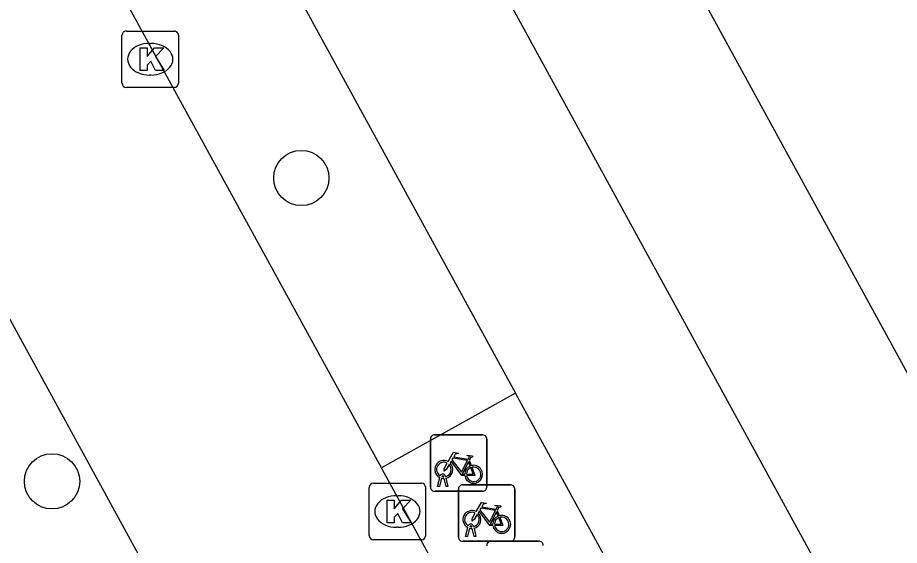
# Model space of a CAD drawing. Extents: x 161087 to 161922, y 382574 to 383873.
# Drawn here: x 161497.08 to 161512.69, y 383412.24 to 383421.58 of the extents above; entities that cross this region are included whole.
import ezdxf

# ---------------------------------------------------------------- set-up
doc = ezdxf.new("R2010")
doc.units = 0
for name, color, linetype in [('IMGEO_Berm_open', 7, 'Continuous'), ('IMGEO_Boom', 7, 'Continuous'), ('IMGEO_Fietsenrek', 7, 'Continuous'), ('IMGEO_Fietspad_gesloten', 7, 'Continuous'), ('IMGEO_Kolk', 7, 'Continuous'), ('IMGEO_OVBaan_gesloten', 7, 'Continuous'), ('IMGEO_Rijbaan_lokaal_gesloten', 7, 'Continuous')]:
    doc.layers.add(name, color=color, linetype=linetype)

msp = doc.modelspace()

# ---------------------------------------------------------------- linework, layer by layer
at = {"layer": 'IMGEO_Berm_open'}
msp.add_lwpolyline([(161505.899, 383414.93), (161503.524, 383413.612)], dxfattribs=at)
at = {"layer": 'IMGEO_Boom'}
for centre in [(161502.107, 383418.743), (161497.694, 383413.371)]:
    msp.add_circle(centre, 0.489, dxfattribs=at)
at = {"layer": 'IMGEO_Fietsenrek'}
for p, q in [((161504.466, 383414.194), (161505.307, 383414.194)), ((161505.307, 383414.194), (161504.466, 383414.194)), ((161504.391, 383413.269), (161504.391, 383414.11)), ((161504.391, 383414.11), (161504.391, 383413.269)), ((161505.391, 383414.119), (161505.391, 383413.278)), ((161505.391, 383413.278), (161505.391, 383414.119)), ((161505.078, 383413.743), (161505.114, 383413.648)), ((161504.518, 383413.278), (161504.557, 383413.438)), ((161504.587, 383413.426), (161504.552, 383413.278)), ((161504.629, 383413.45), (161504.628, 383413.454)), ((161504.67, 383413.278), (161504.636, 383413.42)), ((161504.66, 383413.461), (161504.661, 383413.454)), ((161504.668, 383413.424), (161504.703, 383413.278)), ((161504.552, 383413.278), (161504.518, 383413.278)), ((161504.703, 383413.278), (161504.67, 383413.278)), ((161504.962, 383413.308), (161505.803, 383413.308)), ((161505.803, 383413.308), (161504.962, 383413.308)), ((161505.316, 383413.194), (161504.475, 383413.194)), ((161504.475, 383413.194), (161505.316, 383413.194)), ((161504.887, 383412.383), (161504.887, 383413.224)), ((161504.887, 383413.224), (161504.887, 383412.383)), ((161505.887, 383413.233), (161505.887, 383412.392)), ((161505.887, 383412.392), (161505.887, 383413.233)), ((161505.574, 383412.857), (161505.61, 383412.762)), ((161505.014, 383412.392), (161505.053, 383412.552)), ((161505.083, 383412.54), (161505.048, 383412.392)), ((161505.125, 383412.564), (161505.124, 383412.568)), ((161505.166, 383412.392), (161505.132, 383412.534)), ((161505.156, 383412.575), (161505.157, 383412.568)), ((161505.164, 383412.538), (161505.199, 383412.392)), ((161505.812, 383412.308), (161504.971, 383412.308)), ((161504.971, 383412.308), (161505.812, 383412.308)), ((161505.048, 383412.392), (161505.014, 383412.392)), ((161505.199, 383412.392), (161505.166, 383412.392)), ((161505.464, 383412.311), (161506.305, 383412.311)), ((161506.305, 383412.311), (161505.464, 383412.311))]:
    msp.add_line(p, q, dxfattribs=at)
for points in [[(161504.704, 383413.72), (161504.799, 383413.884), (161504.885, 383413.87), (161504.887, 383413.861), (161504.831, 383413.85), (161504.804, 383413.805), (161505.06, 383413.764)], [(161505, 383413.476), (161504.95, 383413.476), (161504.759, 383413.727), (161504.74, 383413.695)], [(161505.047, 383413.739), (161504.79, 383413.78), (161504.773, 383413.751), (161504.94, 383413.531), (161505.047, 383413.739)], [(161505.095, 383413.641), (161505.065, 383413.718), (161504.956, 383413.5), (161504.999, 383413.5)], [(161505.06, 383413.764), (161505.085, 383413.813), (161505.079, 383413.817), (161505.056, 383413.821), (161505.044, 383413.828), (161505.043, 383413.831), (161505.045, 383413.836), (161505.14, 383413.821), (161505.142, 383413.811), (161505.132, 383413.798), (161505.12, 383413.792), (161505.106, 383413.798), (161505.078, 383413.743)], [(161504.725, 383413.668), (161504.673, 383413.578), (161504.633, 383413.553), (161504.634, 383413.6), (161504.689, 383413.694)], [(161505.029, 383413.5), (161505.149, 383413.499), (161505.105, 383413.613)], [(161505.125, 383413.62), (161505.18, 383413.475), (161505.03, 383413.475)], [(161505.2, 383412.834), (161505.295, 383412.998), (161505.381, 383412.984), (161505.383, 383412.975), (161505.327, 383412.964), (161505.3, 383412.919), (161505.556, 383412.878)], [(161505.556, 383412.878), (161505.581, 383412.927), (161505.575, 383412.931), (161505.552, 383412.935), (161505.54, 383412.942), (161505.539, 383412.945), (161505.541, 383412.95), (161505.636, 383412.935), (161505.638, 383412.925), (161505.628, 383412.912), (161505.616, 383412.906), (161505.602, 383412.912), (161505.574, 383412.857)], [(161505.221, 383412.782), (161505.169, 383412.692), (161505.129, 383412.667), (161505.13, 383412.714), (161505.185, 383412.808)], [(161505.496, 383412.59), (161505.446, 383412.59), (161505.255, 383412.841), (161505.236, 383412.809)], [(161505.543, 383412.853), (161505.286, 383412.894), (161505.269, 383412.865), (161505.436, 383412.645), (161505.543, 383412.853)], [(161505.591, 383412.755), (161505.561, 383412.832), (161505.452, 383412.614), (161505.495, 383412.614)], [(161505.525, 383412.614), (161505.645, 383412.613), (161505.601, 383412.727)], [(161505.621, 383412.734), (161505.676, 383412.589), (161505.526, 383412.589)]]:
    msp.add_lwpolyline(points, dxfattribs=at)
for centre, radius, start, end in [((161504.469, 383414.116), 0.0779, 92.4484, 184.2845), ((161504.469, 383414.116), 0.0779, 92.4484, 184.2845), ((161505.313, 383414.116), 0.0779, 2.4484, 94.2845), ((161505.313, 383414.116), 0.0779, 2.4484, 94.2845), ((161504.631, 383413.579), 0.159, 62.6766, 242.1369), ((161504.631, 383413.579), 0.129, 63.3192, 238.903), ((161504.631, 383413.579), 0.129, 283.6043, 43.4302), ((161504.631, 383413.579), 0.159, 283.5766, 46.6042), ((161505.158, 383413.495), 0.159, 113.3408, 178.3217), ((161505.158, 383413.495), 0.159, 187.0065, 105.7708), ((161505.158, 383413.495), 0.129, 113.923, 177.9556), ((161505.158, 383413.495), 0.129, 188.6715, 104.5883), ((161504.611, 383413.45), 0.0499, 12.8025, 158.6934), ((161504.631, 383413.579), 0.159, 253.9967, 271.7867), ((161504.611, 383413.45), 0.0174, 12.8025, 163.4502), ((161504.631, 383413.579), 0.129, 253.415, 269.0204), ((161504.469, 383413.272), 0.0779, 182.4484, 274.2845), ((161504.469, 383413.272), 0.0779, 182.4484, 274.2845), ((161504.965, 383413.23), 0.0779, 92.4484, 184.2845), ((161504.965, 383413.23), 0.0779, 92.4484, 184.2845), ((161505.313, 383413.272), 0.0779, 272.4484, 4.2845), ((161505.313, 383413.272), 0.0779, 272.4484, 4.2845), ((161505.809, 383413.23), 0.0779, 2.4484, 94.2845), ((161505.809, 383413.23), 0.0779, 2.4484, 94.2845), ((161505.127, 383412.693), 0.159, 62.6766, 242.1369), ((161505.127, 383412.693), 0.129, 63.3192, 238.903), ((161505.127, 383412.693), 0.129, 283.6043, 43.4302), ((161505.127, 383412.693), 0.159, 283.5766, 46.6042), ((161505.654, 383412.609), 0.159, 113.3408, 178.3217), ((161505.654, 383412.609), 0.159, 187.0065, 105.7708), ((161505.654, 383412.609), 0.129, 113.923, 177.9556), ((161505.654, 383412.609), 0.129, 188.6715, 104.5883), ((161505.107, 383412.564), 0.0499, 12.8025, 158.6934), ((161505.127, 383412.693), 0.159, 253.9967, 271.7867), ((161505.107, 383412.564), 0.0174, 12.8025, 163.4502), ((161505.127, 383412.693), 0.129, 253.415, 269.0204), ((161504.965, 383412.386), 0.0779, 182.4484, 274.2845), ((161504.965, 383412.386), 0.0779, 182.4484, 274.2845), ((161505.467, 383412.233), 0.0779, 92.4484, 184.2845), ((161505.467, 383412.233), 0.0779, 92.4484, 184.2845), ((161505.809, 383412.386), 0.0779, 272.4484, 4.2845), ((161505.809, 383412.386), 0.0779, 272.4484, 4.2845), ((161506.311, 383412.233), 0.0779, 2.4484, 94.2845), ((161506.311, 383412.233), 0.0779, 2.4484, 94.2845)]:
    msp.add_arc(centre, radius, start, end, dxfattribs=at)
at = {"layer": 'IMGEO_Fietspad_gesloten'}
for points in [[(161519.914, 383374.197), (161519.252, 383375.416), (161514.754, 383383.636), (161493.934, 383421.754), (161487.783, 383433.046)], [(161503.524, 383413.612), (161497.855, 383423.967)], [(161503.524, 383413.612), (161503.535, 383413.591), (161508.341, 383404.795)]]:
    msp.add_lwpolyline(points, dxfattribs=at)
at = {"layer": 'IMGEO_Kolk'}
for p, q in [((161498.932, 383420.42), (161498.932, 383421.272)), ((161499.007, 383421.346), (161499.859, 383421.346)), ((161499.933, 383421.272), (161499.933, 383420.42)), ((161499.42, 383421.126), (161499.445, 383421.126)), ((161499.443, 383420.566), (161499.418, 383420.566)), ((161499.859, 383420.346), (161499.007, 383420.346)), ((161503.307, 383412.41), (161503.307, 383413.262)), ((161503.382, 383413.336), (161504.234, 383413.336)), ((161504.308, 383413.262), (161504.308, 383412.41)), ((161503.795, 383413.116), (161503.82, 383413.116)), ((161503.818, 383412.556), (161503.793, 383412.556)), ((161504.234, 383412.336), (161503.382, 383412.336))]:
    msp.add_line(p, q, dxfattribs=at)
for points in [[(161498.932, 383420.42), (161498.932, 383421.272)], [(161499.007, 383421.346), (161499.859, 383421.346)], [(161499.933, 383421.272), (161499.933, 383420.42)], [(161499.253, 383421.046), (161499.376, 383421.046), (161499.376, 383420.895), (161499.506, 383421.046), (161499.67, 383421.046), (161499.524, 383420.895), (161499.677, 383420.646), (161499.525, 383420.646), (161499.44, 383420.81), (161499.376, 383420.743), (161499.376, 383420.646), (161499.253, 383420.646), (161499.253, 383421.046)], [(161499.859, 383420.346), (161499.007, 383420.346)], [(161503.307, 383412.41), (161503.307, 383413.262)], [(161503.382, 383413.336), (161504.234, 383413.336)], [(161504.308, 383413.262), (161504.308, 383412.41)], [(161503.628, 383413.036), (161503.751, 383413.036), (161503.751, 383412.885), (161503.881, 383413.036), (161504.045, 383413.036), (161503.899, 383412.885), (161504.052, 383412.636), (161503.9, 383412.636), (161503.815, 383412.8), (161503.751, 383412.733), (161503.751, 383412.636), (161503.628, 383412.636), (161503.628, 383413.036)], [(161504.234, 383412.336), (161503.382, 383412.336)]]:
    msp.add_lwpolyline(points, dxfattribs=at)
for centre, start, end in [((161499.009, 383421.27), 91.552, 178.448), ((161499.009, 383421.27), 91.552, 178.448), ((161499.857, 383421.27), 1.552, 88.448), ((161499.857, 383421.27), 1.552, 88.448), ((161499.009, 383420.422), 181.552, 268.448), ((161499.009, 383420.422), 181.552, 268.448), ((161499.857, 383420.422), 271.552, 358.448), ((161499.857, 383420.422), 271.552, 358.448), ((161503.384, 383413.26), 91.552, 178.448), ((161503.384, 383413.26), 91.552, 178.448), ((161504.232, 383413.26), 1.552, 88.448), ((161504.232, 383413.26), 1.552, 88.448), ((161503.384, 383412.412), 181.552, 268.448), ((161503.384, 383412.412), 181.552, 268.448), ((161504.232, 383412.412), 271.552, 358.448), ((161504.232, 383412.412), 271.552, 358.448)]:
    msp.add_arc(centre, 0.0765, start, end, dxfattribs=at)
for centre, major_axis, ratio, start_param, end_param in [((161499.419, 383420.846), (-0.387, 0.002), 0.722429, 4.712389, 7.853982), ((161499.444, 383420.846), (-0.39, 0.002), 0.717154, 1.570796, 4.712389), ((161503.794, 383412.836), (-0.387, 0.002), 0.722429, 4.712389, 7.853982), ((161503.819, 383412.836), (-0.39, 0.002), 0.717154, 1.570796, 4.712389)]:
    msp.add_ellipse(centre, major_axis=major_axis, ratio=ratio, start_param=start_param, end_param=end_param, dxfattribs=at)
at = {"layer": 'IMGEO_OVBaan_gesloten'}
for points in [[(161523.657, 383389.194), (161503.178, 383426.642)], [(161500.344, 383425.094), (161505.899, 383414.93)], [(161510.722, 383406.107), (161505.899, 383414.93)]]:
    msp.add_lwpolyline(points, dxfattribs=at)
at = {"layer": 'IMGEO_Rijbaan_lokaal_gesloten'}
msp.add_lwpolyline([(161505.835, 383428.094), (161513.893, 383413.351)], dxfattribs=at)

doc.saveas('drawing.dxf')
